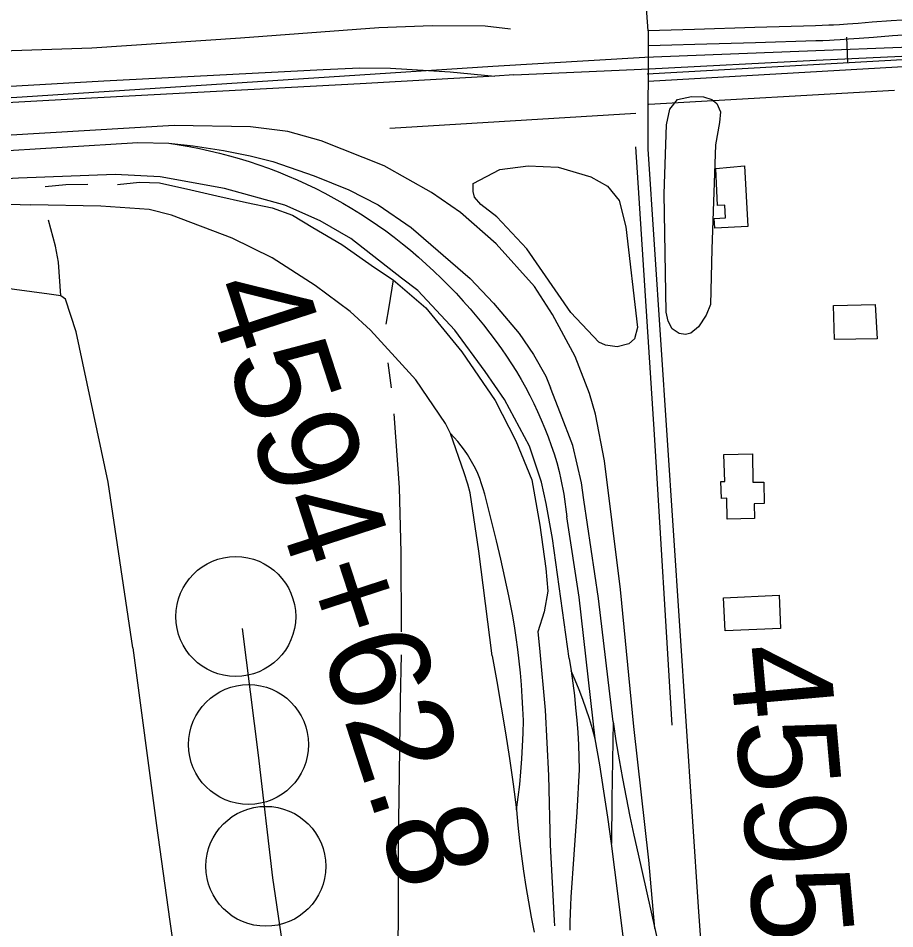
# Model space of a CAD drawing. Extents: x 3508733 to 3546731, y 546897 to 572481.
# Drawn here: x 3519217 to 3520090, y 567306 to 568212 of the extents above; entities that cross this region are included whole.
import ezdxf

# ---------------------------------------------------------------- set-up
doc = ezdxf.new("R2010")
doc.units = 0
for name, color, linetype in [('V-BLDG-OTLN', 7, 'Continuous'), ('V-DOMW-TANK', 7, 'Continuous'), ('V-DTCH-CNTR', 7, 'Continuous'), ('V-RAIL-TRAK', 7, 'Continuous'), ('V-ROAD-CNTR', 7, 'Continuous'), ('V-SITE-VEGE', 7, 'Continuous'), ('V-SURV-IDEN', 7, 'Continuous'), ('V-TOPO-SHOR', 7, 'Continuous'), ('V-UTIL-LINE', 7, 'Continuous')]:
    doc.layers.add(name, color=color, linetype=linetype)

msp = doc.modelspace()

# ---------------------------------------------------------------- linework, layer by layer
at = {"layer": 'V-BLDG-OTLN'}
for points in [[(3519940.52, 568064.82), (3519943.97, 568004.68), (3519911.13, 568002.78), (3519910.55, 568012.59), (3519921.65, 568013.17), (3519920.98, 568025.71), (3519913.64, 568025.32), (3519912.18, 568062.41)], [(3520070.8, 567926.93), (3520072.6, 567892.78), (3520030.07, 567892), (3520029.15, 567925.79)], [(3519948.48, 567778.39), (3519948.94, 567749.9), (3519959.7, 567750.17), (3519960.25, 567728.67), (3519950.29, 567728.42), (3519950.67, 567713.79), (3519923.49, 567713.09), (3519922.96, 567733.99), (3519917.65, 567733.82), (3519917.1, 567750.69), (3519920.93, 567750.82), (3519920.15, 567777.49)], [(3519919.69, 567635.09), (3519975.16, 567637.46), (3519976.57, 567604.56), (3519921.3, 567602.18)]]:
    msp.add_lwpolyline(points, close=True, dxfattribs=at)
at = {"layer": 'V-DOMW-TANK'}
for centre in [(3519434, 567616.27), (3519446.75, 567488.88), (3519463.94, 567367.7)]:
    msp.add_circle(centre, 59.69, dxfattribs=at)
at = {"layer": 'V-DTCH-CNTR'}
msp.add_lwpolyline([(3519061.74, 568176.3), (3519154.47, 568177.98), (3519211.19, 568179.87), (3519290.62, 568182.51), (3519438.69, 568192.31), (3519576.41, 568202.73), (3519629.69, 568204.46), (3519682.45, 568204.23), (3519707.56, 568201.42)], dxfattribs=at)
at = {"layer": 'V-RAIL-TRAK'}
for points in [[(3519710.79, 568155.39), (3519845.6, 568161.43), (3520012.03, 568169.97), (3520132.65, 568175.74), (3520265.29, 568183.6)], [(3518940.65, 568129.17), (3519122.31, 568139.16), (3519302.7, 568149.49), (3519521, 568160.9), (3519557.65, 568162.31), (3519588.17, 568162.21), (3519647.56, 568158.49), (3519692.02, 568154.3)], [(3519710.79, 568155.39), (3519692.02, 568154.3), (3519558, 568146.53), (3519278.01, 568131.68), (3519013.23, 568116.94), (3518944.6, 568113.37)], [(3519830.4, 567506.85), (3519817.29, 567643.09), (3519801.05, 567771.22), (3519792.26, 567817.7), (3519786.11, 567838.39), (3519772.03, 567875.07), (3519749.44, 567917.02), (3519731.37, 567944.74), (3519693.33, 567987.34), (3519657.71, 568018.31), (3519628.81, 568038.46), (3519581.96, 568064.86), (3519519.22, 568089.78), (3519485.87, 568099.26), (3519448.59, 568103.64), (3519372.64, 568105.13), (3519204.68, 568095.03), (3519050.04, 568086.04), (3518918.17, 568078.86)], [(3518958.6, 568066), (3519185.39, 568078.71), (3519336.6, 568088.18), (3519367.49, 568087.32), (3519391.49, 568084.84), (3519421.9, 568080.12), (3519448.44, 568075.03), (3519471.1, 568069.13), (3519512.11, 568054.83), (3519546.68, 568041.04), (3519575.66, 568026.04), (3519608.82, 568003.69), (3519667.34, 567952.65), (3519690.6, 567928.29)], [(3519367.49, 568087.32), (3519377.62, 568085.8), (3519387.71, 568084.06), (3519397.76, 568082.1), (3519407.77, 568079.93), (3519417.73, 568077.55), (3519427.63, 568074.95), (3519437.48, 568072.15), (3519447.27, 568069.13), (3519456.99, 568065.9), (3519466.64, 568062.46), (3519476.21, 568058.83), (3519485.7, 568054.98), (3519495.11, 568050.94), (3519504.43, 568046.69), (3519513.66, 568042.24), (3519522.79, 568037.6), (3519531.81, 568032.76), (3519540.73, 568027.73), (3519549.51, 568022.54), (3519558.18, 568017.18), (3519566.74, 568011.64), (3519575.19, 568005.93), (3519583.52, 568000.06), (3519591.83, 567993.82), (3519600.02, 567987.41), (3519608.07, 567980.83), (3519615.98, 567974.09), (3519623.76, 567967.19), (3519631.39, 567960.13), (3519638.88, 567952.92), (3519646.22, 567945.55), (3519653.41, 567938.04), (3519660.44, 567930.38), (3519667.32, 567922.58), (3519674.03, 567914.64), (3519680.58, 567906.57), (3519686.96, 567898.36), (3519693.18, 567890.03), (3519698.51, 567882.73), (3519703.66, 567875.31), (3519708.64, 567867.77), (3519713.44, 567860.11), (3519718.06, 567852.33), (3519722.48, 567844.46), (3519726.73, 567836.48), (3519730.78, 567828.4), (3519734.64, 567820.23), (3519738.3, 567811.97), (3519741.77, 567803.62), (3519745.04, 567795.2), (3519748.11, 567786.7), (3519750.97, 567778.13), (3519753.63, 567769.49), (3519756.09, 567760.8), (3519757.85, 567752.55), (3519760.61, 567738.21), (3519763.83, 567715.55)], [(3519765.92, 567574.44), (3519749.56, 567693.99), (3519743.18, 567728.84), (3519738.32, 567749.94), (3519726.38, 567785.73), (3519701.71, 567832.43), (3519682.35, 567860.17), (3519652.03, 567901.36), (3519615.24, 567940.94), (3519599.1, 567953.18), (3519548.58, 567992.51), (3519517.92, 568010.11), (3519482.94, 568025.62), (3519422.66, 568042.34), (3519358.87, 568053.97), (3519313.84, 568056.31), (3519217.65, 568052.51), (3519118, 568047.03)], [(3519009.4, 568037.2), (3519126.34, 568029.45), (3519229.52, 568026.08)], [(3519689.32, 567577.16), (3519676.2, 567681.54), (3519667.57, 567739.54), (3519665.12, 567748.15), (3519661.42, 567759.35), (3519647.82, 567798.56), (3519642.81, 567808.49), (3519613.4, 567851.78), (3519606.65, 567859.16), (3519568.21, 567901.29), (3519547.9, 567920.01), (3519513.1, 567945.8), (3519470.18, 567973.41), (3519430.57, 567992.83), (3519370.01, 568015.97), (3519347.79, 568021.43), (3519299.65, 568024.62), (3519229.52, 568026.08)], [(3519690.6, 567928.29), (3519716.33, 567897.92), (3519730.62, 567877.14), (3519742.75, 567855.53), (3519747.41, 567843.95)], [(3519809.67, 567511.6), (3519795.08, 567634.12), (3519780.57, 567732.61), (3519778.23, 567749.38), (3519769.74, 567786.41), (3519757.31, 567818.34), (3519747.41, 567843.95)], [(3519713.59, 567423.81), (3519715.3, 567436.47), (3519716.76, 567449.16), (3519717.97, 567461.87), (3519718.95, 567474.6), (3519719.68, 567487.36), (3519720.16, 567500.12), (3519720.4, 567512.89), (3519719.99, 567524.72), (3519719.38, 567536.54), (3519718.57, 567548.34), (3519717.56, 567560.14), (3519716.35, 567571.91), (3519714.94, 567583.66), (3519713.33, 567595.39), (3519711.52, 567607.08), (3519709.52, 567618.75), (3519705.91, 567637.03), (3519702.05, 567655.27), (3519697.96, 567673.46), (3519693.61, 567691.59), (3519681.97, 567738.21), (3519680.53, 567743.42), (3519678.88, 567748.55), (3519677.02, 567753.62), (3519674.96, 567758.6), (3519672.69, 567763.5), (3519670.23, 567768.31), (3519667.57, 567773), (3519664.72, 567777.58), (3519661.69, 567782.05), (3519658.48, 567786.38), (3519655.09, 567790.59), (3519651.54, 567794.65), (3519647.82, 567798.56)], [(3519792.07, 567494.65), (3519775.93, 567635.51), (3519763.83, 567715.55)], [(3519689.32, 567577.16), (3519694, 567551.71), (3519698.43, 567526.21), (3519702.61, 567500.67), (3519706.53, 567475.08), (3519710.19, 567449.47), (3519713.59, 567423.81), (3519715, 567408.49), (3519716.63, 567393.2), (3519718.49, 567377.94), (3519720.58, 567362.7), (3519722.89, 567347.49), (3519725.43, 567332.32), (3519728.19, 567317.2), (3519731.17, 567302.11)], [(3519765.92, 567574.44), (3519767.88, 567562.27), (3519769.63, 567550.07), (3519771.17, 567537.83), (3519772.49, 567525.57), (3519773.6, 567513.29), (3519774.5, 567501), (3519775.18, 567488.69), (3519775.64, 567476.37), (3519775.89, 567464.04), (3519773.5, 567421.7), (3519770.77, 567379.38), (3519767.73, 567337.08), (3519767.19, 567328.89), (3519766.85, 567320.69), (3519766.71, 567312.49), (3519766.77, 567304.29)], [(3519857.35, 566994.94), (3519836.94, 567158.93), (3519814.73, 567338.13), (3519811.57, 567364.3), (3519808.17, 567390.45), (3519804.51, 567416.55), (3519800.61, 567442.62), (3519796.46, 567468.66), (3519792.07, 567494.65), (3519789.25, 567504.53), (3519786.22, 567514.34), (3519782.98, 567524.08), (3519779.52, 567533.75), (3519775.85, 567543.34), (3519771.97, 567552.85), (3519767.88, 567562.27)], [(3519809.67, 567511.6), (3519808.39, 567434.47), (3519808.17, 567390.45)], [(3519809.67, 567511.6), (3519812.62, 567492.67), (3519815.76, 567473.78), (3519819.12, 567454.93), (3519822.68, 567436.11), (3519826.45, 567417.33), (3519830.42, 567398.6), (3519834.6, 567379.91), (3519851.33, 567305.82)], [(3519851.33, 567305.82), (3519845.4, 567373.76), (3519830.4, 567506.85)], [(3519851.33, 567305.82), (3519857.69, 567277.65), (3519859.19, 567269.29), (3519860.48, 567260.89), (3519861.56, 567252.47), (3519862.44, 567244.02), (3519863.12, 567235.55), (3519863.58, 567227.08), (3519863.84, 567218.59), (3519863.9, 567210.09), (3519863.75, 567201.6), (3519863.39, 567193.12), (3519862.82, 567184.64), (3519861.55, 567160.05), (3519859.99, 567135.48), (3519858.14, 567110.93), (3519857.21, 567096.45), (3519856.51, 567081.96), (3519856.06, 567067.45), (3519855.84, 567052.95), (3519855.86, 567038.44), (3519856.12, 567023.93), (3519856.62, 567009.43), (3519857.35, 566994.94)]]:
    msp.add_lwpolyline(points, dxfattribs=at)
at = {"layer": 'V-ROAD-CNTR'}
for points in [[(3519844.72, 568199.32), (3519819.57, 568540.57), (3519760.11, 569491.19), (3519709.09, 570214.23), (3519691.35, 570529.15)], [(3521093.58, 568241.18), (3520798.75, 568217.34), (3520420.07, 568201.53), (3520267.16, 568189.47), (3519841.38, 568172.75), (3519690.08, 568163.66), (3519221.23, 568133.27), (3518627.7, 568097.01), (3518514.35, 568086.13), (3518236.05, 568067.94), (3518068, 568075.11), (3517535.93, 568046.74), (3517450.67, 568038.88), (3517163.54, 567998.81), (3515683.69, 567921.75), (3515524.09, 567914.36), (3515291.07, 567900.91), (3514216.16, 567847.25), (3513979.47, 567857.1)], [(3520139.57, 568211.88), (3520132.02, 568211.68), (3520126.36, 568211.51), (3520122.11, 568211.37), (3520115.74, 568211.12), (3520112.56, 568210.97), (3520109.38, 568210.79), (3520103.24, 568210.42), (3520097.49, 568210.04), (3520086.7, 568209.25), (3520067.84, 568207.77), (3520053.69, 568206.67), (3520043.08, 568205.9), (3520035.11, 568205.37), (3520029.14, 568205.02), (3520024.65, 568204.79), (3520017.93, 568204.48), (3520011.2, 568204.25), (3519951.02, 568202.47), (3519890.83, 568200.69), (3519867.65, 568200), (3519844.48, 568199.31)], [(3519844.72, 568199.32), (3519844.32, 568081.51), (3519894.71, 567322.5), (3519926.04, 566887.44), (3519933.41, 566818.92)], [(3520098.53, 568195.07), (3520087.84, 568194.3), (3520069.01, 568192.82), (3520054.82, 568191.71), (3520044.11, 568190.93), (3520036.04, 568190.4), (3520029.97, 568190.05), (3520025.39, 568189.8), (3520018.53, 568189.49), (3520011.68, 568189.25), (3519951.46, 568187.47), (3519891.27, 568185.69), (3519868.1, 568185.01), (3519844.92, 568184.32)], [(3519843.7, 568156.39), (3520103.84, 568171.22), (3520362.27, 568185.94), (3520374.33, 568184.36), (3520385.01, 568177.94), (3520393.31, 568170.83), (3520402.56, 568155.35), (3520405.17, 568118.33)], [(3520042.17, 568193.14), (3520043.15, 568168.16)], [(3519844.55, 568149.2), (3520104.69, 568164.02), (3520361.72, 568178.67), (3520369.28, 568177.68), (3520376.2, 568173.51), (3520381.69, 568168.81), (3520387.82, 568158.55), (3520389.18, 568137.22), (3520417.2, 567592.27), (3520448.29, 566763.54)], [(3519845.4, 568126.44), (3520089.86, 568140.37)]]:
    msp.add_lwpolyline(points, dxfattribs=at)
at = {"layer": 'V-SITE-VEGE'}
for points in [[(3519911.64, 568085.81), (3519908.04, 567981.89), (3519906.84, 567926.91), (3519902.39, 567916.23), (3519894.93, 567904.74), (3519887.1, 567898.4), (3519881.93, 567897.19), (3519875.5, 567898.14), (3519868.69, 567902.53), (3519864.5, 567910.32), (3519862.48, 567919.37), (3519860.69, 568037.11), (3519862.94, 568105.82), (3519866.16, 568121.24), (3519874.03, 568131.02), (3519887.82, 568133.83), (3519899.85, 568133.66), (3519907.97, 568130.97), (3519913.07, 568127.03), (3519916.82, 568118.82), (3519915.81, 568108.09)], [(3519670.51, 568047.5), (3519696.91, 568061.31), (3519725.31, 568064.78), (3519754.94, 568063.51), (3519787.46, 568054.03), (3519804.09, 568044.78), (3519815.92, 568030.43), (3519822.42, 568004.14), (3519833.91, 567903.87), (3519831.18, 567892.74), (3519825.52, 567887.66), (3519813.88, 567884.82), (3519802.3, 567886.27), (3519795.47, 567889.37), (3519767.53, 567918.98), (3519723.73, 567982.32), (3519694.1, 568014.09), (3519677.95, 568026.35), (3519671.61, 568033.74), (3519670.4, 568039.34)]]:
    msp.add_lwpolyline(points, close=True, dxfattribs=at)
at = {"layer": 'V-TOPO-SHOR'}
for p, q in [((3519587.4, 568102.37), (3519832.47, 568117.38)), ((3519585.35, 567868.83), (3519588.89, 567843.85))]:
    msp.add_line(p, q, dxfattribs=at)
for points in [[(3519868.52, 567508.12), (3519851.12, 567797.45), (3519832.4, 568083.79)], [(3519286.81, 568046.4), (3519264.75, 568046.06), (3519244.23, 568044.13)], [(3519316.37, 568046.45), (3519338.26, 568048.76), (3519357.95, 568047.95), (3519389.19, 568040.89), (3519415.33, 568035.07), (3519444.8, 568028.43), (3519470.35, 568023.21), (3519490.56, 568015.89), (3519510.71, 568003.64), (3519539.68, 567986.76), (3519572.31, 567963.73), (3519590.69, 567951.5), (3519623.27, 567923.54), (3519659.21, 567879.79), (3519692.35, 567831.34), (3519712.96, 567791.11), (3519728.87, 567752.31), (3519736.82, 567707.31), (3519742.63, 567664.09), (3519744.93, 567641.41), (3519740.96, 567620.97), (3519734.82, 567601.14), (3519736.6, 567584.77), (3519742.2, 567523.04), (3519745.58, 567457.99), (3519746.96, 567389.02), (3519751.22, 567313.71), (3519751.35, 567308.4)], [(3519259.73, 567935.59), (3519257.63, 567969.07), (3519254.42, 567984.97), (3519247.49, 568010.8)], [(3519331.58, 567585.16), (3519306.87, 567750.15), (3519275.09, 567899.79), (3519264.4, 567932.1), (3519259.73, 567935.59), (3519248.17, 567937.04), (3518986.71, 567972.42), (3518961.52, 567980.06), (3518943.26, 567988.05)], [(3519590.69, 567951.5), (3519586.56, 567924.63), (3519583.52, 567907.24)], [(3519591.43, 567818.18), (3519596.67, 567744.59), (3519598.34, 567679.97), (3519598.85, 567601.2)], [(3519331.58, 567585.16), (3519355.16, 567408.38), (3519367.88, 567315.24), (3519384.29, 567200.59), (3519391.06, 567155.4), (3519390.21, 567149.5), (3519388.02, 567147.36), (3519326.05, 567138.42), (3519320.12, 567136.51), (3519317.12, 567132.41), (3519316.56, 567117.84), (3519325.37, 567027.9)], [(3519598.59, 567578.11), (3519597.79, 567533.21), (3519596.81, 567460.4), (3519595.72, 567389.72), (3519595.86, 567340.7), (3519595.44, 567267.18)]]:
    msp.add_lwpolyline(points, dxfattribs=at)
at = {"layer": 'V-UTIL-LINE'}
msp.add_lwpolyline([(3519440.39, 567604.34), (3519456.42, 567478.32), (3519470.56, 567356.21), (3519488.59, 567235.22), (3519629.55, 567166.03)], dxfattribs=at)

# ---------------------------------------------------------------- texts
at = {"layer": 'V-SURV-IDEN'}
for s, rotation, p in [('4594+62.8', 288.06167, (3519401.66, 567943.02)), ('4595+46.3', 275.06583, (3519925.04, 567585.47))]:
    msp.add_text(s, height=100, rotation=rotation, dxfattribs=at).set_placement(p)

doc.saveas('drawing.dxf')
